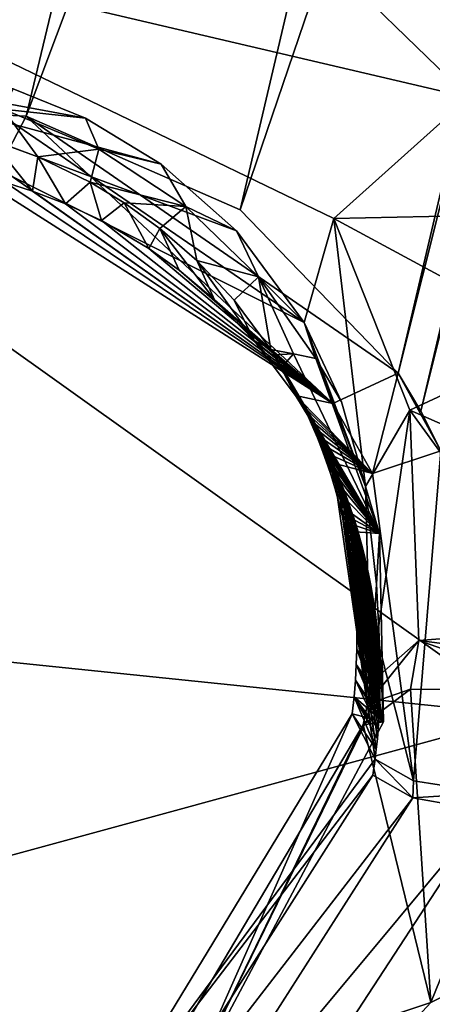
# Model space of a CAD drawing. Header units: millimetres. Extents: x -147 to 294, y -82 to 275.
# Tile 385 of 609: x 279.83 to 281.22, y 185.61 to 188.94. Entities that reach past the tile are written whole.
import ezdxf

# ---------------------------------------------------------------- set-up
doc = ezdxf.new("R2010")
doc.units = ezdxf.units.MM
doc.header["$LTSCALE"] = 67.506716
for name, color, linetype in [('1738', 7, 'CONTINUOUS'), ('1741', 7, 'CONTINUOUS'), ('1861', 7, 'CONTINUOUS'), ('1965', 7, 'CONTINUOUS'), ('1970', 7, 'CONTINUOUS'), ('1971', 7, 'CONTINUOUS'), ('1992', 7, 'CONTINUOUS'), ('2009', 7, 'CONTINUOUS'), ('2045', 7, 'CONTINUOUS'), ('2046', 7, 'CONTINUOUS'), ('2047', 7, 'CONTINUOUS'), ('2048', 7, 'CONTINUOUS'), ('2076', 7, 'CONTINUOUS'), ('2077', 7, 'CONTINUOUS'), ('2078', 7, 'CONTINUOUS'), ('2079', 7, 'CONTINUOUS'), ('2083', 7, 'CONTINUOUS'), ('2084', 7, 'CONTINUOUS'), ('2085', 7, 'CONTINUOUS'), ('2090', 7, 'CONTINUOUS'), ('2091', 7, 'CONTINUOUS'), ('2092', 7, 'CONTINUOUS'), ('2093', 7, 'CONTINUOUS'), ('2094', 7, 'CONTINUOUS'), ('2095', 7, 'CONTINUOUS'), ('2097', 7, 'CONTINUOUS'), ('754', 7, 'CONTINUOUS'), ('755', 7, 'CONTINUOUS'), ('871', 7, 'CONTINUOUS'), ('872', 7, 'CONTINUOUS')]:
    doc.layers.add(name, color=color, linetype=linetype)

msp = doc.modelspace()

# ---------------------------------------------------------------- linework, layer by layer
at = {"layer": '1738', "linetype": 'CONTINUOUS'}
for points in [[(280.8387, 180.4204, -39.0647), (283.1746, 186.3009, -37.9129), (284.0902, 187.8167, -37.649), (280.8387, 180.4204, -39.0647)], [(282.2002, 184.7813, -38.1715), (283.1746, 186.3009, -37.9129), (280.8387, 180.4204, -39.0647), (282.2002, 184.7813, -38.1715)]]:
    msp.add_3dface(points, dxfattribs=at)
at = {"layer": '1741', "linetype": 'CONTINUOUS'}
msp.add_3dface([(280.8387, 180.4204, -39.0647), (284.0902, 187.8167, -37.649), (281.7733, 180.0407, -38.2201), (280.8387, 180.4204, -39.0647)], dxfattribs=at)
at = {"layer": '1861', "linetype": 'CONTINUOUS'}
for points in [[(281.6504, 186.6757, -29.8166), (282.7421, 186.3702, -30.3058), (281.2195, 185.6157, -30.0157), (281.6504, 186.6757, -29.8166)], [(282.7421, 186.3702, -30.3058), (283.8356, 186.0601, -30.8039), (280.3823, 184.71, -30.0331), (282.7421, 186.3702, -30.3058)], [(281.2195, 185.6157, -30.0157), (282.7421, 186.3702, -30.3058), (280.3823, 184.71, -30.0331), (281.2195, 185.6157, -30.0157)], [(283.8356, 186.0601, -30.8039), (282.6353, 182.8384, -31.4773), (274.3502, 182.2736, -28.9295), (283.8356, 186.0601, -30.8039)], [(283.8356, 186.0601, -30.8039), (274.3502, 182.2736, -28.9295), (280.3823, 184.71, -30.0331), (283.8356, 186.0601, -30.8039)]]:
    msp.add_3dface(points, dxfattribs=at)
at = {"layer": '1965', "linetype": 'CONTINUOUS'}
msp.add_3dface([(280.3225, 184.5926, -27.4974), (284.0579, 178.0208, -31.1984), (281.4125, 186.2633, -27.3172), (280.3225, 184.5926, -27.4974)], dxfattribs=at)
at = {"layer": '1970', "linetype": 'CONTINUOUS'}
for points in [[(281.0234, 186.3854, -27.5434), (281.1591, 186.3084, -27.3372), (281.0311, 186.4393, -27.5282), (281.0234, 186.3854, -27.5434)], [(281.0311, 186.4393, -27.5282), (281.1591, 186.3084, -27.3372), (281.1607, 186.366, -27.3257), (281.0311, 186.4393, -27.5282)], [(281.1591, 186.3084, -27.3372), (281.4214, 186.3253, -27.3001), (281.1607, 186.366, -27.3257), (281.1591, 186.3084, -27.3372)], [(281.4125, 186.2633, -27.3172), (281.4214, 186.3253, -27.3001), (281.1591, 186.3084, -27.3372), (281.4125, 186.2633, -27.3172)]]:
    msp.add_3dface(points, dxfattribs=at)
at = {"layer": '1971', "linetype": 'CONTINUOUS'}
for points in [[(281.1591, 186.3084, -27.3372), (281.0234, 186.3854, -27.5434), (280.1113, 184.9514, -27.6931), (281.1591, 186.3084, -27.3372)], [(280.198, 184.8049, -27.4958), (281.1591, 186.3084, -27.3372), (280.1113, 184.9514, -27.6931), (280.198, 184.8049, -27.4958)], [(281.4125, 186.2633, -27.3172), (281.1591, 186.3084, -27.3372), (280.198, 184.8049, -27.4958), (281.4125, 186.2633, -27.3172)], [(280.3225, 184.5926, -27.4974), (281.4125, 186.2633, -27.3172), (280.198, 184.8049, -27.4958), (280.3225, 184.5926, -27.4974)]]:
    msp.add_3dface(points, dxfattribs=at)
at = {"layer": '1992', "linetype": 'CONTINUOUS'}
for points in [[(279.8019, 194.9684, -24.0904), (278.2618, 188.4177, -25.5572), (280.4104, 194.4699, -24.4446), (279.8019, 194.9684, -24.0904)], [(281.1861, 187.6182, -26.8043), (281.2535, 187.4837, -26.8703), (282.9762, 194.7838, -25.2517), (281.1861, 187.6182, -26.8043)], [(282.8495, 194.6869, -25.2349), (281.1861, 187.6182, -26.8043), (282.9762, 194.7838, -25.2517), (282.8495, 194.6869, -25.2349)], [(281.1091, 187.7468, -26.7369), (281.1861, 187.6182, -26.8043), (282.8495, 194.6869, -25.2349), (281.1091, 187.7468, -26.7369)], [(282.7173, 194.5984, -25.2138), (281.1091, 187.7468, -26.7369), (282.8495, 194.6869, -25.2349), (282.7173, 194.5984, -25.2138)], [(280.5741, 188.2998, -26.3775), (281.1091, 187.7468, -26.7369), (282.7173, 194.5984, -25.2138), (280.5741, 188.2998, -26.3775)], [(281.9808, 194.2864, -25.0448), (280.5741, 188.2998, -26.3775), (282.7173, 194.5984, -25.2138), (281.9808, 194.2864, -25.0448)], [(278.2618, 188.4177, -25.5572), (279.0494, 188.6577, -25.7457), (280.4104, 194.4699, -24.4446), (278.2618, 188.4177, -25.5572)], [(280.4104, 194.4699, -24.4446), (279.0494, 188.6577, -25.7457), (281.1936, 194.2335, -24.785), (280.4104, 194.4699, -24.4446)], [(279.8493, 188.6178, -26.0292), (280.5741, 188.2998, -26.3775), (281.9808, 194.2864, -25.0448), (279.8493, 188.6178, -26.0292)], [(281.1936, 194.2335, -24.785), (279.8493, 188.6178, -26.0292), (281.9808, 194.2864, -25.0448), (281.1936, 194.2335, -24.785)], [(279.0494, 188.6577, -25.7457), (279.8493, 188.6178, -26.0292), (281.1936, 194.2335, -24.785), (279.0494, 188.6577, -25.7457)]]:
    msp.add_3dface(points, dxfattribs=at)
at = {"layer": '2009', "linetype": 'CONTINUOUS'}
msp.add_3dface([(280.2804, 189.7158, -28.3709), (282.706, 194.6205, -27.7388), (281.3485, 188.6807, -29.0691), (280.2804, 189.7158, -28.3709)], dxfattribs=at)
at = {"layer": '2045', "linetype": 'CONTINUOUS'}
for points in [[(281.6857, 186.881, -29.7622), (281.6698, 186.778, -29.79), (281.1792, 186.8411, -29.365), (281.6857, 186.881, -29.7622)], [(281.0161, 186.6965, -28.758), (281.1792, 186.8411, -29.365), (281.005, 186.6263, -28.7786), (281.0161, 186.6965, -28.758)], [(281.005, 186.6263, -28.7786), (281.1792, 186.8411, -29.365), (281.1514, 186.6764, -29.4098), (281.005, 186.6263, -28.7786)], [(281.1792, 186.8411, -29.365), (281.6504, 186.6757, -29.8166), (281.1514, 186.6764, -29.4098), (281.1792, 186.8411, -29.365)], [(281.6698, 186.778, -29.79), (281.6504, 186.6757, -29.8166), (281.1792, 186.8411, -29.365), (281.6698, 186.778, -29.79)], [(280.9913, 186.5554, -28.7982), (281.005, 186.6263, -28.7786), (281.1514, 186.6764, -29.4098), (280.9913, 186.5554, -28.7982)]]:
    msp.add_3dface(points, dxfattribs=at)
at = {"layer": '2046', "linetype": 'CONTINUOUS'}
for points in [[(281.6563, 187.8575, -29.4384), (281.7119, 187.3741, -29.6124), (281.149, 187.6213, -29.0942), (281.6563, 187.8575, -29.4384)], [(281.149, 187.6213, -29.0942), (281.0161, 186.6965, -28.758), (280.9989, 187.3633, -28.5089), (281.149, 187.6213, -29.0942)], [(281.1792, 186.8411, -29.365), (281.0161, 186.6965, -28.758), (281.149, 187.6213, -29.0942), (281.1792, 186.8411, -29.365)], [(281.7119, 187.3741, -29.6124), (281.6857, 186.881, -29.7622), (281.149, 187.6213, -29.0942), (281.7119, 187.3741, -29.6124)], [(281.6857, 186.881, -29.7622), (281.1792, 186.8411, -29.365), (281.149, 187.6213, -29.0942), (281.6857, 186.881, -29.7622)], [(280.9989, 187.3633, -28.5089), (281.0161, 186.6965, -28.758), (281.0356, 187.0327, -28.6449), (280.9989, 187.3633, -28.5089)]]:
    msp.add_3dface(points, dxfattribs=at)
at = {"layer": '2047', "linetype": 'CONTINUOUS'}
for points in [[(281.3485, 188.6807, -29.0691), (281.5345, 188.2839, -29.2601), (280.8915, 188.2708, -28.783), (281.3485, 188.6807, -29.0691)], [(280.8915, 188.2708, -28.783), (280.9989, 187.3633, -28.5089), (280.7906, 187.9184, -28.2134), (280.8915, 188.2708, -28.783)], [(281.5345, 188.2839, -29.2601), (281.6563, 187.8575, -29.4384), (280.8915, 188.2708, -28.783), (281.5345, 188.2839, -29.2601)], [(281.6563, 187.8575, -29.4384), (281.149, 187.6213, -29.0942), (280.8915, 188.2708, -28.783), (281.6563, 187.8575, -29.4384)], [(281.149, 187.6213, -29.0942), (280.9989, 187.3633, -28.5089), (280.8915, 188.2708, -28.783), (281.149, 187.6213, -29.0942)], [(280.7906, 187.9184, -28.2134), (280.9989, 187.3633, -28.5089), (280.9172, 187.6502, -28.3682), (280.7906, 187.9184, -28.2134)]]:
    msp.add_3dface(points, dxfattribs=at)
at = {"layer": '2048', "linetype": 'CONTINUOUS'}
for points in [[(280.2804, 189.7158, -28.3709), (281.3485, 188.6807, -29.0691), (278.8146, 189.2747, -27.6694), (280.2804, 189.7158, -28.3709)], [(281.3485, 188.6807, -29.0691), (280.8915, 188.2708, -28.783), (278.8146, 189.2747, -27.6694), (281.3485, 188.6807, -29.0691)], [(280.8915, 188.2708, -28.783), (280.7906, 187.9184, -28.2134), (278.8146, 189.2747, -27.6694), (280.8915, 188.2708, -28.783)], [(278.8146, 189.2747, -27.6694), (280.7906, 187.9184, -28.2134), (279.0268, 188.8002, -27.0875), (278.8146, 189.2747, -27.6694)], [(279.0268, 188.8002, -27.0875), (280.7906, 187.9184, -28.2134), (280.5615, 188.229, -27.9959), (279.0268, 188.8002, -27.0875)], [(279.8061, 188.7102, -27.4758), (279.0268, 188.8002, -27.0875), (280.0502, 188.6104, -27.6234), (279.8061, 188.7102, -27.4758)], [(280.0502, 188.6104, -27.6234), (279.0268, 188.8002, -27.0875), (280.3073, 188.4546, -27.7975), (280.0502, 188.6104, -27.6234)], [(280.3073, 188.4546, -27.7975), (279.0268, 188.8002, -27.0875), (280.5615, 188.229, -27.9959), (280.3073, 188.4546, -27.7975)]]:
    msp.add_3dface(points, dxfattribs=at)
at = {"layer": '2076', "linetype": 'CONTINUOUS'}
for points in [[(281.2195, 185.6157, -30.0157), (280.9913, 186.5554, -28.7982), (281.1514, 186.6764, -29.4098), (281.2195, 185.6157, -30.0157)], [(281.6504, 186.6757, -29.8166), (281.2195, 185.6157, -30.0157), (281.1514, 186.6764, -29.4098), (281.6504, 186.6757, -29.8166)], [(280.9913, 186.5554, -28.7982), (281.2195, 185.6157, -30.0157), (280.2409, 185.2908, -28.9293), (280.9913, 186.5554, -28.7982)], [(281.2195, 185.6157, -30.0157), (280.3823, 184.71, -30.0331), (280.2409, 185.2908, -28.9293), (281.2195, 185.6157, -30.0157)]]:
    msp.add_3dface(points, dxfattribs=at)
at = {"layer": '2077', "linetype": 'CONTINUOUS'}
for points in [[(281.0161, 186.6965, -28.758), (281.005, 186.6263, -28.7786), (281.0596, 186.5666, -28.2033), (281.0161, 186.6965, -28.758)], [(281.005, 186.6263, -28.7786), (280.9913, 186.5554, -28.7982), (281.0596, 186.5666, -28.2033), (281.005, 186.6263, -28.7786)], [(280.9913, 186.5554, -28.7982), (280.2409, 185.2908, -28.9293), (280.3492, 185.2317, -28.3998), (280.9913, 186.5554, -28.7982)], [(281.0596, 186.5666, -28.2033), (280.9913, 186.5554, -28.7982), (280.3492, 185.2317, -28.3998), (281.0596, 186.5666, -28.2033)]]:
    msp.add_3dface(points, dxfattribs=at)
at = {"layer": '2078', "linetype": 'CONTINUOUS'}
for points in [[(280.7906, 187.9184, -28.2134), (280.9172, 187.6502, -28.3682), (280.8303, 187.7966, -27.729), (280.7906, 187.9184, -28.2134)], [(280.9172, 187.6502, -28.3682), (280.9989, 187.3633, -28.5089), (280.8303, 187.7966, -27.729), (280.9172, 187.6502, -28.3682)], [(280.8303, 187.7966, -27.729), (280.9989, 187.3633, -28.5089), (281.0465, 187.2037, -27.9931), (280.8303, 187.7966, -27.729)], [(280.9989, 187.3633, -28.5089), (281.0356, 187.0327, -28.6449), (281.0465, 187.2037, -27.9931), (280.9989, 187.3633, -28.5089)], [(281.0356, 187.0327, -28.6449), (281.0596, 186.5666, -28.2033), (281.0465, 187.2037, -27.9931), (281.0356, 187.0327, -28.6449)], [(281.0356, 187.0327, -28.6449), (281.0161, 186.6965, -28.758), (281.0596, 186.5666, -28.2033), (281.0356, 187.0327, -28.6449)]]:
    msp.add_3dface(points, dxfattribs=at)
at = {"layer": '2079', "linetype": 'CONTINUOUS'}
for points in [[(279.8061, 188.7102, -27.4758), (280.0502, 188.6104, -27.6234), (279.7721, 188.6412, -27.0976), (279.8061, 188.7102, -27.4758)], [(279.7721, 188.6412, -27.0976), (280.0502, 188.6104, -27.6234), (280.0956, 188.5057, -27.2512), (279.7721, 188.6412, -27.0976)], [(280.0502, 188.6104, -27.6234), (280.3073, 188.4546, -27.7975), (280.0956, 188.5057, -27.2512), (280.0502, 188.6104, -27.6234)], [(280.0956, 188.5057, -27.2512), (280.3073, 188.4546, -27.7975), (280.39, 188.3111, -27.4139), (280.0956, 188.5057, -27.2512)], [(280.3073, 188.4546, -27.7975), (280.5615, 188.229, -27.9959), (280.39, 188.3111, -27.4139), (280.3073, 188.4546, -27.7975)], [(280.39, 188.3111, -27.4139), (280.5615, 188.229, -27.9959), (280.6366, 188.0733, -27.5743), (280.39, 188.3111, -27.4139)], [(280.5615, 188.229, -27.9959), (280.7906, 187.9184, -28.2134), (280.6366, 188.0733, -27.5743), (280.5615, 188.229, -27.9959)], [(280.7906, 187.9184, -28.2134), (280.8303, 187.7966, -27.729), (280.6366, 188.0733, -27.5743), (280.7906, 187.9184, -28.2134)]]:
    msp.add_3dface(points, dxfattribs=at)
at = {"layer": '2083', "linetype": 'CONTINUOUS'}
for points in [[(280.9536, 186.5929, -28.1579), (280.3492, 185.2317, -28.3998), (280.0674, 185.1346, -28.3362), (280.9536, 186.5929, -28.1579)], [(281.007, 186.5798, -28.1807), (280.3492, 185.2317, -28.3998), (280.9536, 186.5929, -28.1579), (281.007, 186.5798, -28.1807)], [(281.0596, 186.5666, -28.2033), (280.3492, 185.2317, -28.3998), (281.007, 186.5798, -28.1807), (281.0596, 186.5666, -28.2033)]]:
    msp.add_3dface(points, dxfattribs=at)
at = {"layer": '2084', "linetype": 'CONTINUOUS'}
for points in [[(280.6783, 187.8275, -27.6664), (280.7549, 187.8119, -27.698), (280.69, 187.8095, -27.6762), (280.6783, 187.8275, -27.6664)], [(280.69, 187.8095, -27.6762), (280.7549, 187.8119, -27.698), (280.7159, 187.7676, -27.6985), (280.69, 187.8095, -27.6762)], [(280.7549, 187.8119, -27.698), (281.0465, 187.2037, -27.9931), (280.7159, 187.7676, -27.6985), (280.7549, 187.8119, -27.698)], [(280.8303, 187.7966, -27.729), (281.0465, 187.2037, -27.9931), (280.7549, 187.8119, -27.698), (280.8303, 187.7966, -27.729)], [(280.7159, 187.7676, -27.6985), (281.0465, 187.2037, -27.9931), (280.7456, 187.7161, -27.7251), (280.7159, 187.7676, -27.6985)], [(280.7456, 187.7161, -27.7251), (281.0465, 187.2037, -27.9931), (280.7619, 187.686, -27.7403), (280.7456, 187.7161, -27.7251)], [(280.7619, 187.686, -27.7403), (281.0465, 187.2037, -27.9931), (280.7791, 187.6526, -27.7568), (280.7619, 187.686, -27.7403)], [(280.7791, 187.6526, -27.7568), (281.0465, 187.2037, -27.9931), (280.7972, 187.6154, -27.775), (280.7791, 187.6526, -27.7568)], [(280.7972, 187.6154, -27.775), (281.0465, 187.2037, -27.9931), (280.8162, 187.5739, -27.7948), (280.7972, 187.6154, -27.775)], [(280.8162, 187.5739, -27.7948), (281.0465, 187.2037, -27.9931), (280.8359, 187.5275, -27.8164), (280.8162, 187.5739, -27.7948)], [(280.8359, 187.5275, -27.8164), (281.0465, 187.2037, -27.9931), (280.8508, 187.4896, -27.8336), (280.8359, 187.5275, -27.8164)], [(280.8508, 187.4896, -27.8336), (281.0465, 187.2037, -27.9931), (280.8659, 187.4484, -27.852), (280.8508, 187.4896, -27.8336)], [(280.8659, 187.4484, -27.852), (281.0465, 187.2037, -27.9931), (280.8811, 187.4036, -27.8716), (280.8659, 187.4484, -27.852)], [(280.8811, 187.4036, -27.8716), (281.0465, 187.2037, -27.9931), (280.8961, 187.3547, -27.8924), (280.8811, 187.4036, -27.8716)], [(280.8961, 187.3547, -27.8924), (281.0465, 187.2037, -27.9931), (280.9107, 187.3014, -27.9146), (280.8961, 187.3547, -27.8924)], [(280.9107, 187.3014, -27.9146), (281.0465, 187.2037, -27.9931), (280.9179, 187.2729, -27.9261), (280.9107, 187.3014, -27.9146)], [(280.9179, 187.2729, -27.9261), (281.0465, 187.2037, -27.9931), (280.9248, 187.2432, -27.9381), (280.9179, 187.2729, -27.9261)], [(280.9248, 187.2432, -27.9381), (281.0465, 187.2037, -27.9931), (280.9315, 187.2121, -27.9504), (280.9248, 187.2432, -27.9381)], [(281.0465, 187.2037, -27.9931), (281.0596, 186.5666, -28.2033), (280.9315, 187.2121, -27.9504), (281.0465, 187.2037, -27.9931)], [(280.9315, 187.2121, -27.9504), (281.0596, 186.5666, -28.2033), (280.9378, 187.1796, -27.963), (280.9315, 187.2121, -27.9504)], [(280.9378, 187.1796, -27.963), (281.0596, 186.5666, -28.2033), (280.9438, 187.1456, -27.976), (280.9378, 187.1796, -27.963)], [(280.9438, 187.1456, -27.976), (281.0596, 186.5666, -28.2033), (280.9494, 187.11, -27.9893), (280.9438, 187.1456, -27.976)], [(280.9494, 187.11, -27.9893), (281.0596, 186.5666, -28.2033), (280.9545, 187.0729, -28.0031), (280.9494, 187.11, -27.9893)], [(280.9545, 187.0729, -28.0031), (281.0596, 186.5666, -28.2033), (280.959, 187.034, -28.0171), (280.9545, 187.0729, -28.0031)], [(280.959, 187.034, -28.0171), (281.0596, 186.5666, -28.2033), (280.9628, 186.9933, -28.0315), (280.959, 187.034, -28.0171)], [(280.9628, 186.9933, -28.0315), (281.0596, 186.5666, -28.2033), (280.9658, 186.9507, -28.0463), (280.9628, 186.9933, -28.0315)], [(280.9658, 186.9507, -28.0463), (281.0596, 186.5666, -28.2033), (280.968, 186.9062, -28.0614), (280.9658, 186.9507, -28.0463)], [(280.968, 186.9062, -28.0614), (281.0596, 186.5666, -28.2033), (280.9691, 186.8597, -28.0768), (280.968, 186.9062, -28.0614)], [(280.9691, 186.8597, -28.0768), (281.0596, 186.5666, -28.2033), (280.969, 186.8109, -28.0925), (280.9691, 186.8597, -28.0768)], [(280.969, 186.8109, -28.0925), (281.0596, 186.5666, -28.2033), (280.9676, 186.76, -28.1085), (280.969, 186.8109, -28.0925)], [(280.9676, 186.76, -28.1085), (281.0596, 186.5666, -28.2033), (280.9648, 186.7067, -28.1248), (280.9676, 186.76, -28.1085)], [(280.9648, 186.7067, -28.1248), (281.0596, 186.5666, -28.2033), (280.9602, 186.651, -28.1413), (280.9648, 186.7067, -28.1248)], [(281.007, 186.5798, -28.1807), (280.9536, 186.5929, -28.1579), (280.9602, 186.651, -28.1413), (281.007, 186.5798, -28.1807)], [(281.0596, 186.5666, -28.2033), (281.007, 186.5798, -28.1807), (280.9602, 186.651, -28.1413), (281.0596, 186.5666, -28.2033)]]:
    msp.add_3dface(points, dxfattribs=at)
at = {"layer": '2085', "linetype": 'CONTINUOUS'}
for points in [[(279.7308, 188.5373, -27.1162), (279.7721, 188.6412, -27.0976), (279.8894, 188.4797, -27.1885), (279.7308, 188.5373, -27.1162)], [(279.7721, 188.6412, -27.0976), (280.0956, 188.5057, -27.2512), (279.8894, 188.4797, -27.1885), (279.7721, 188.6412, -27.0976)], [(279.8894, 188.4797, -27.1885), (280.0956, 188.5057, -27.2512), (280.0662, 188.3938, -27.2763), (279.8894, 188.4797, -27.1885)], [(280.0956, 188.5057, -27.2512), (280.39, 188.3111, -27.4139), (280.0662, 188.3938, -27.2763), (280.0956, 188.5057, -27.2512)], [(280.0662, 188.3938, -27.2763), (280.39, 188.3111, -27.4139), (280.1812, 188.3242, -27.3377), (280.0662, 188.3938, -27.2763)], [(280.1812, 188.3242, -27.3377), (280.39, 188.3111, -27.4139), (280.302, 188.2373, -27.4068), (280.1812, 188.3242, -27.3377)], [(280.302, 188.2373, -27.4068), (280.39, 188.3111, -27.4139), (280.427, 188.129, -27.4841), (280.302, 188.2373, -27.4068)], [(280.39, 188.3111, -27.4139), (280.6366, 188.0733, -27.5743), (280.427, 188.129, -27.4841), (280.39, 188.3111, -27.4139)], [(280.427, 188.129, -27.4841), (280.6366, 188.0733, -27.5743), (280.5538, 187.9943, -27.5705), (280.427, 188.129, -27.4841)], [(280.6366, 188.0733, -27.5743), (280.6783, 187.8275, -27.6664), (280.5538, 187.9943, -27.5705), (280.6366, 188.0733, -27.5743)], [(280.6366, 188.0733, -27.5743), (280.8303, 187.7966, -27.729), (280.7549, 187.8119, -27.698), (280.6366, 188.0733, -27.5743)], [(280.6366, 188.0733, -27.5743), (280.7549, 187.8119, -27.698), (280.6783, 187.8275, -27.6664), (280.6366, 188.0733, -27.5743)]]:
    msp.add_3dface(points, dxfattribs=at)
at = {"layer": '2090', "linetype": 'CONTINUOUS'}
msp.add_3dface([(279.8493, 188.6178, -26.0292), (279.0494, 188.6577, -25.7457), (279.7585, 188.4433, -26.1512), (279.8493, 188.6178, -26.0292)], dxfattribs=at)
at = {"layer": '2091', "linetype": 'CONTINUOUS'}
for points in [[(279.8493, 188.6178, -26.0292), (279.7585, 188.4433, -26.1512), (280.8886, 187.6441, -26.8119), (279.8493, 188.6178, -26.0292)], [(281.1091, 187.7468, -26.7369), (280.5741, 188.2998, -26.3775), (279.8493, 188.6178, -26.0292), (281.1091, 187.7468, -26.7369)], [(281.1091, 187.7468, -26.7369), (279.8493, 188.6178, -26.0292), (280.8886, 187.6441, -26.8119), (281.1091, 187.7468, -26.7369)], [(279.7585, 188.4433, -26.1512), (279.6694, 188.4207, -26.354), (280.8886, 187.6441, -26.8119), (279.7585, 188.4433, -26.1512)], [(280.8886, 187.6441, -26.8119), (279.6694, 188.4207, -26.354), (279.7798, 188.3923, -26.405), (280.8886, 187.6441, -26.8119)], [(279.8709, 188.3632, -26.4488), (280.8886, 187.6441, -26.8119), (279.7798, 188.3923, -26.405), (279.8709, 188.3632, -26.4488)], [(279.9826, 188.3205, -26.505), (280.8886, 187.6441, -26.8119), (279.8709, 188.3632, -26.4488), (279.9826, 188.3205, -26.505)], [(280.1042, 188.2634, -26.5698), (280.8886, 187.6441, -26.8119), (279.9826, 188.3205, -26.505), (280.1042, 188.2634, -26.5698)], [(280.2647, 188.1696, -26.6614), (280.8886, 187.6441, -26.8119), (280.1042, 188.2634, -26.5698), (280.2647, 188.1696, -26.6614)], [(280.3679, 188.0963, -26.7247), (280.8886, 187.6441, -26.8119), (280.2647, 188.1696, -26.6614), (280.3679, 188.0963, -26.7247)], [(280.4877, 187.9957, -26.8033), (280.8886, 187.6441, -26.8119), (280.3679, 188.0963, -26.7247), (280.4877, 187.9957, -26.8033)], [(280.6213, 187.8579, -26.8996), (280.8886, 187.6441, -26.8119), (280.4877, 187.9957, -26.8033), (280.6213, 187.8579, -26.8996)], [(280.7617, 187.6714, -27.0147), (280.8886, 187.6441, -26.8119), (280.6213, 187.8579, -26.8996), (280.7617, 187.6714, -27.0147)]]:
    msp.add_3dface(points, dxfattribs=at)
at = {"layer": '2092', "linetype": 'CONTINUOUS'}
for points in [[(281.1091, 187.7468, -26.7369), (280.8886, 187.6441, -26.8119), (281.0223, 187.4068, -26.9299), (281.1091, 187.7468, -26.7369)], [(281.2535, 187.4837, -26.8703), (281.1091, 187.7468, -26.7369), (281.0223, 187.4068, -26.9299), (281.2535, 187.4837, -26.8703)], [(281.2535, 187.4837, -26.8703), (281.1861, 187.6182, -26.8043), (281.1091, 187.7468, -26.7369), (281.2535, 187.4837, -26.8703)], [(280.8886, 187.6441, -26.8119), (280.7617, 187.6714, -27.0147), (281.0223, 187.4068, -26.9299), (280.8886, 187.6441, -26.8119)], [(281.0223, 187.4068, -26.9299), (280.7617, 187.6714, -27.0147), (280.7791, 187.6441, -27.0303), (281.0223, 187.4068, -26.9299)], [(280.796, 187.6164, -27.0459), (281.0223, 187.4068, -26.9299), (280.7791, 187.6441, -27.0303), (280.796, 187.6164, -27.0459)], [(280.8124, 187.5884, -27.0614), (281.0223, 187.4068, -26.9299), (280.796, 187.6164, -27.0459), (280.8124, 187.5884, -27.0614)], [(280.8283, 187.5601, -27.0769), (281.0223, 187.4068, -26.9299), (280.8124, 187.5884, -27.0614), (280.8283, 187.5601, -27.0769)], [(280.8436, 187.5314, -27.0922), (281.0223, 187.4068, -26.9299), (280.8283, 187.5601, -27.0769), (280.8436, 187.5314, -27.0922)], [(280.8585, 187.5024, -27.1074), (281.0223, 187.4068, -26.9299), (280.8436, 187.5314, -27.0922), (280.8585, 187.5024, -27.1074)], [(280.8728, 187.4732, -27.1226), (281.0223, 187.4068, -26.9299), (280.8585, 187.5024, -27.1074), (280.8728, 187.4732, -27.1226)], [(280.8866, 187.4436, -27.1376), (281.0223, 187.4068, -26.9299), (280.8728, 187.4732, -27.1226), (280.8866, 187.4436, -27.1376)]]:
    msp.add_3dface(points, dxfattribs=at)
at = {"layer": '2093', "linetype": 'CONTINUOUS'}
for points in [[(281.1607, 186.366, -27.3257), (281.2535, 187.4837, -26.8703), (281.0223, 187.4068, -26.9299), (281.1607, 186.366, -27.3257)], [(281.4214, 186.3253, -27.3001), (281.2535, 187.4837, -26.8703), (281.1607, 186.366, -27.3257), (281.4214, 186.3253, -27.3001)], [(281.0311, 186.4393, -27.5282), (281.1607, 186.366, -27.3257), (280.8866, 187.4436, -27.1376), (281.0311, 186.4393, -27.5282)], [(281.0311, 186.4393, -27.5282), (280.8866, 187.4436, -27.1376), (280.9003, 187.4126, -27.1531), (281.0311, 186.4393, -27.5282)], [(281.1607, 186.366, -27.3257), (281.0223, 187.4068, -26.9299), (280.8866, 187.4436, -27.1376), (281.1607, 186.366, -27.3257)], [(281.0353, 186.4737, -27.5182), (281.0311, 186.4393, -27.5282), (280.9003, 187.4126, -27.1531), (281.0353, 186.4737, -27.5182)], [(280.9135, 187.3812, -27.1685), (281.0353, 186.4737, -27.5182), (280.9003, 187.4126, -27.1531), (280.9135, 187.3812, -27.1685)], [(281.0388, 186.5081, -27.5079), (281.0353, 186.4737, -27.5182), (280.9135, 187.3812, -27.1685), (281.0388, 186.5081, -27.5079)], [(280.9261, 187.3496, -27.1838), (281.0388, 186.5081, -27.5079), (280.9135, 187.3812, -27.1685), (280.9261, 187.3496, -27.1838)], [(281.0417, 186.5426, -27.4974), (281.0388, 186.5081, -27.5079), (280.9261, 187.3496, -27.1838), (281.0417, 186.5426, -27.4974)], [(280.938, 187.3178, -27.1989), (281.0417, 186.5426, -27.4974), (280.9261, 187.3496, -27.1838), (280.938, 187.3178, -27.1989)], [(281.0441, 186.5771, -27.4867), (281.0417, 186.5426, -27.4974), (280.938, 187.3178, -27.1989), (281.0441, 186.5771, -27.4867)], [(280.9494, 187.2857, -27.2139), (281.0441, 186.5771, -27.4867), (280.938, 187.3178, -27.1989), (280.9494, 187.2857, -27.2139)], [(281.0458, 186.6116, -27.4757), (281.0441, 186.5771, -27.4867), (280.9494, 187.2857, -27.2139), (281.0458, 186.6116, -27.4757)], [(280.9601, 187.2534, -27.2287), (281.0458, 186.6116, -27.4757), (280.9494, 187.2857, -27.2139), (280.9601, 187.2534, -27.2287)], [(281.0469, 186.6461, -27.4646), (281.0458, 186.6116, -27.4757), (280.9601, 187.2534, -27.2287), (281.0469, 186.6461, -27.4646)], [(280.9702, 187.221, -27.2433), (281.0469, 186.6461, -27.4646), (280.9601, 187.2534, -27.2287), (280.9702, 187.221, -27.2433)], [(281.0473, 186.6806, -27.4532), (281.0469, 186.6461, -27.4646), (280.9702, 187.221, -27.2433), (281.0473, 186.6806, -27.4532)], [(280.9797, 187.1883, -27.2578), (281.0473, 186.6806, -27.4532), (280.9702, 187.221, -27.2433), (280.9797, 187.1883, -27.2578)], [(281.0472, 186.715, -27.4416), (281.0473, 186.6806, -27.4532), (280.9797, 187.1883, -27.2578), (281.0472, 186.715, -27.4416)], [(280.9886, 187.1554, -27.2721), (281.0472, 186.715, -27.4416), (280.9797, 187.1883, -27.2578), (280.9886, 187.1554, -27.2721)], [(281.0464, 186.7495, -27.4297), (281.0472, 186.715, -27.4416), (280.9886, 187.1554, -27.2721), (281.0464, 186.7495, -27.4297)], [(280.9968, 187.1224, -27.2863), (281.0464, 186.7495, -27.4297), (280.9886, 187.1554, -27.2721), (280.9968, 187.1224, -27.2863)], [(281.045, 186.7838, -27.4177), (281.0464, 186.7495, -27.4297), (280.9968, 187.1224, -27.2863), (281.045, 186.7838, -27.4177)], [(281.0044, 187.0891, -27.3003), (281.045, 186.7838, -27.4177), (280.9968, 187.1224, -27.2863), (281.0044, 187.0891, -27.3003)], [(281.043, 186.8181, -27.4054), (281.045, 186.7838, -27.4177), (281.0044, 187.0891, -27.3003), (281.043, 186.8181, -27.4054)], [(281.0114, 187.0557, -27.3141), (281.043, 186.8181, -27.4054), (281.0044, 187.0891, -27.3003), (281.0114, 187.0557, -27.3141)], [(281.0178, 187.0222, -27.3277), (281.043, 186.8181, -27.4054), (281.0114, 187.0557, -27.3141), (281.0178, 187.0222, -27.3277)], [(281.0236, 186.9884, -27.3411), (281.043, 186.8181, -27.4054), (281.0178, 187.0222, -27.3277), (281.0236, 186.9884, -27.3411)], [(281.0287, 186.9546, -27.3544), (281.043, 186.8181, -27.4054), (281.0236, 186.9884, -27.3411), (281.0287, 186.9546, -27.3544)], [(281.0332, 186.9206, -27.3674), (281.043, 186.8181, -27.4054), (281.0287, 186.9546, -27.3544), (281.0332, 186.9206, -27.3674)], [(281.0371, 186.8866, -27.3803), (281.043, 186.8181, -27.4054), (281.0332, 186.9206, -27.3674), (281.0371, 186.8866, -27.3803)], [(281.0404, 186.8524, -27.393), (281.043, 186.8181, -27.4054), (281.0371, 186.8866, -27.3803), (281.0404, 186.8524, -27.393)]]:
    msp.add_3dface(points, dxfattribs=at)
at = {"layer": '2094', "linetype": 'CONTINUOUS'}
for points in [[(280.6783, 187.8275, -27.6664), (280.69, 187.8095, -27.6762), (280.7227, 187.7451, -27.3369), (280.6783, 187.8275, -27.6664)], [(280.7617, 187.6714, -27.0147), (280.69, 187.8095, -27.6762), (280.7791, 187.6441, -27.0303), (280.7617, 187.6714, -27.0147)], [(280.69, 187.8095, -27.6762), (280.7617, 187.6714, -27.0147), (280.7227, 187.7451, -27.3369), (280.69, 187.8095, -27.6762)], [(280.69, 187.8095, -27.6762), (280.7159, 187.7676, -27.6985), (280.7791, 187.6441, -27.0303), (280.69, 187.8095, -27.6762)], [(280.7159, 187.7676, -27.6985), (280.796, 187.6164, -27.0459), (280.7791, 187.6441, -27.0303), (280.7159, 187.7676, -27.6985)], [(280.7159, 187.7676, -27.6985), (280.7456, 187.7161, -27.7251), (280.8124, 187.5884, -27.0614), (280.7159, 187.7676, -27.6985)], [(280.7159, 187.7676, -27.6985), (280.8124, 187.5884, -27.0614), (280.796, 187.6164, -27.0459), (280.7159, 187.7676, -27.6985)], [(280.7456, 187.7161, -27.7251), (280.7619, 187.686, -27.7403), (280.8283, 187.5601, -27.0769), (280.7456, 187.7161, -27.7251)], [(280.7456, 187.7161, -27.7251), (280.8283, 187.5601, -27.0769), (280.8124, 187.5884, -27.0614), (280.7456, 187.7161, -27.7251)], [(280.7619, 187.686, -27.7403), (280.7791, 187.6526, -27.7568), (280.8436, 187.5314, -27.0922), (280.7619, 187.686, -27.7403)], [(280.7619, 187.686, -27.7403), (280.8436, 187.5314, -27.0922), (280.8283, 187.5601, -27.0769), (280.7619, 187.686, -27.7403)], [(280.7791, 187.6526, -27.7568), (280.7972, 187.6154, -27.775), (280.8585, 187.5024, -27.1074), (280.7791, 187.6526, -27.7568)], [(280.7791, 187.6526, -27.7568), (280.8585, 187.5024, -27.1074), (280.8436, 187.5314, -27.0922), (280.7791, 187.6526, -27.7568)], [(280.7972, 187.6154, -27.775), (280.8162, 187.5739, -27.7948), (280.8866, 187.4436, -27.1376), (280.7972, 187.6154, -27.775)], [(280.7972, 187.6154, -27.775), (280.8866, 187.4436, -27.1376), (280.8728, 187.4732, -27.1226), (280.7972, 187.6154, -27.775)], [(280.7972, 187.6154, -27.775), (280.8728, 187.4732, -27.1226), (280.8585, 187.5024, -27.1074), (280.7972, 187.6154, -27.775)], [(280.8162, 187.5739, -27.7948), (280.8359, 187.5275, -27.8164), (280.9003, 187.4126, -27.1531), (280.8162, 187.5739, -27.7948)], [(280.8866, 187.4436, -27.1376), (280.8162, 187.5739, -27.7948), (280.9003, 187.4126, -27.1531), (280.8866, 187.4436, -27.1376)], [(280.8359, 187.5275, -27.8164), (280.9135, 187.3812, -27.1685), (280.9003, 187.4126, -27.1531), (280.8359, 187.5275, -27.8164)], [(280.8359, 187.5275, -27.8164), (280.8508, 187.4896, -27.8336), (280.9261, 187.3496, -27.1838), (280.8359, 187.5275, -27.8164)], [(280.8359, 187.5275, -27.8164), (280.9261, 187.3496, -27.1838), (280.9135, 187.3812, -27.1685), (280.8359, 187.5275, -27.8164)], [(280.8508, 187.4896, -27.8336), (280.8659, 187.4484, -27.852), (280.938, 187.3178, -27.1989), (280.8508, 187.4896, -27.8336)], [(280.8508, 187.4896, -27.8336), (280.938, 187.3178, -27.1989), (280.9261, 187.3496, -27.1838), (280.8508, 187.4896, -27.8336)], [(280.8659, 187.4484, -27.852), (280.9494, 187.2857, -27.2139), (280.938, 187.3178, -27.1989), (280.8659, 187.4484, -27.852)], [(280.8659, 187.4484, -27.852), (280.8811, 187.4036, -27.8716), (280.9494, 187.2857, -27.2139), (280.8659, 187.4484, -27.852)], [(280.8811, 187.4036, -27.8716), (280.9601, 187.2534, -27.2287), (280.9494, 187.2857, -27.2139), (280.8811, 187.4036, -27.8716)], [(280.8811, 187.4036, -27.8716), (280.8961, 187.3547, -27.8924), (280.9702, 187.221, -27.2433), (280.8811, 187.4036, -27.8716)], [(280.8811, 187.4036, -27.8716), (280.9702, 187.221, -27.2433), (280.9601, 187.2534, -27.2287), (280.8811, 187.4036, -27.8716)], [(280.8961, 187.3547, -27.8924), (280.9797, 187.1883, -27.2578), (280.9702, 187.221, -27.2433), (280.8961, 187.3547, -27.8924)], [(280.8961, 187.3547, -27.8924), (280.9107, 187.3014, -27.9146), (280.9886, 187.1554, -27.2721), (280.8961, 187.3547, -27.8924)], [(280.8961, 187.3547, -27.8924), (280.9886, 187.1554, -27.2721), (280.9797, 187.1883, -27.2578), (280.8961, 187.3547, -27.8924)], [(280.9107, 187.3014, -27.9146), (280.9179, 187.2729, -27.9261), (280.9886, 187.1554, -27.2721), (280.9107, 187.3014, -27.9146)], [(280.9179, 187.2729, -27.9261), (280.9248, 187.2432, -27.9381), (280.9968, 187.1224, -27.2863), (280.9179, 187.2729, -27.9261)], [(280.9179, 187.2729, -27.9261), (280.9968, 187.1224, -27.2863), (280.9886, 187.1554, -27.2721), (280.9179, 187.2729, -27.9261)], [(280.9248, 187.2432, -27.9381), (280.9315, 187.2121, -27.9504), (281.0044, 187.0891, -27.3003), (280.9248, 187.2432, -27.9381)], [(280.9248, 187.2432, -27.9381), (281.0044, 187.0891, -27.3003), (280.9968, 187.1224, -27.2863), (280.9248, 187.2432, -27.9381)], [(280.9315, 187.2121, -27.9504), (280.9378, 187.1796, -27.963), (281.0114, 187.0557, -27.3141), (280.9315, 187.2121, -27.9504)], [(280.9315, 187.2121, -27.9504), (281.0114, 187.0557, -27.3141), (281.0044, 187.0891, -27.3003), (280.9315, 187.2121, -27.9504)], [(280.9378, 187.1796, -27.963), (280.9438, 187.1456, -27.976), (281.0178, 187.0222, -27.3277), (280.9378, 187.1796, -27.963)], [(280.9378, 187.1796, -27.963), (281.0178, 187.0222, -27.3277), (281.0114, 187.0557, -27.3141), (280.9378, 187.1796, -27.963)], [(280.9438, 187.1456, -27.976), (280.9494, 187.11, -27.9893), (281.0236, 186.9884, -27.3411), (280.9438, 187.1456, -27.976)], [(280.9438, 187.1456, -27.976), (281.0236, 186.9884, -27.3411), (281.0178, 187.0222, -27.3277), (280.9438, 187.1456, -27.976)], [(280.9494, 187.11, -27.9893), (280.9545, 187.0729, -28.0031), (281.0287, 186.9546, -27.3544), (280.9494, 187.11, -27.9893)], [(280.9494, 187.11, -27.9893), (281.0287, 186.9546, -27.3544), (281.0236, 186.9884, -27.3411), (280.9494, 187.11, -27.9893)], [(280.9545, 187.0729, -28.0031), (280.959, 187.034, -28.0171), (281.0332, 186.9206, -27.3674), (280.9545, 187.0729, -28.0031)], [(280.9545, 187.0729, -28.0031), (281.0332, 186.9206, -27.3674), (281.0287, 186.9546, -27.3544), (280.9545, 187.0729, -28.0031)], [(280.959, 187.034, -28.0171), (280.9628, 186.9933, -28.0315), (281.0404, 186.8524, -27.393), (280.959, 187.034, -28.0171)], [(280.959, 187.034, -28.0171), (281.0404, 186.8524, -27.393), (281.0371, 186.8866, -27.3803), (280.959, 187.034, -28.0171)], [(280.959, 187.034, -28.0171), (281.0371, 186.8866, -27.3803), (281.0332, 186.9206, -27.3674), (280.959, 187.034, -28.0171)], [(280.9628, 186.9933, -28.0315), (280.9658, 186.9507, -28.0463), (281.043, 186.8181, -27.4054), (280.9628, 186.9933, -28.0315)], [(280.9628, 186.9933, -28.0315), (281.043, 186.8181, -27.4054), (281.0404, 186.8524, -27.393), (280.9628, 186.9933, -28.0315)], [(280.9658, 186.9507, -28.0463), (280.968, 186.9062, -28.0614), (281.045, 186.7838, -27.4177), (280.9658, 186.9507, -28.0463)], [(280.9658, 186.9507, -28.0463), (281.045, 186.7838, -27.4177), (281.043, 186.8181, -27.4054), (280.9658, 186.9507, -28.0463)], [(280.968, 186.9062, -28.0614), (280.9691, 186.8597, -28.0768), (281.0464, 186.7495, -27.4297), (280.968, 186.9062, -28.0614)], [(280.968, 186.9062, -28.0614), (281.0464, 186.7495, -27.4297), (281.045, 186.7838, -27.4177), (280.968, 186.9062, -28.0614)], [(280.9691, 186.8597, -28.0768), (280.969, 186.8109, -28.0925), (281.0473, 186.6806, -27.4532), (280.9691, 186.8597, -28.0768)], [(280.9691, 186.8597, -28.0768), (281.0473, 186.6806, -27.4532), (281.0472, 186.715, -27.4416), (280.9691, 186.8597, -28.0768)], [(280.9691, 186.8597, -28.0768), (281.0472, 186.715, -27.4416), (281.0464, 186.7495, -27.4297), (280.9691, 186.8597, -28.0768)], [(280.969, 186.8109, -28.0925), (280.9676, 186.76, -28.1085), (281.0469, 186.6461, -27.4646), (280.969, 186.8109, -28.0925)], [(280.969, 186.8109, -28.0925), (281.0469, 186.6461, -27.4646), (281.0473, 186.6806, -27.4532), (280.969, 186.8109, -28.0925)], [(280.9676, 186.76, -28.1085), (280.9648, 186.7067, -28.1248), (281.0441, 186.5771, -27.4867), (280.9676, 186.76, -28.1085)], [(280.9676, 186.76, -28.1085), (281.0441, 186.5771, -27.4867), (281.0458, 186.6116, -27.4757), (280.9676, 186.76, -28.1085)], [(280.9676, 186.76, -28.1085), (281.0458, 186.6116, -27.4757), (281.0469, 186.6461, -27.4646), (280.9676, 186.76, -28.1085)], [(280.9648, 186.7067, -28.1248), (280.9602, 186.651, -28.1413), (281.0417, 186.5426, -27.4974), (280.9648, 186.7067, -28.1248)], [(280.9648, 186.7067, -28.1248), (281.0417, 186.5426, -27.4974), (281.0441, 186.5771, -27.4867), (280.9648, 186.7067, -28.1248)], [(280.9602, 186.651, -28.1413), (280.9536, 186.5929, -28.1579), (281.0353, 186.4737, -27.5182), (280.9602, 186.651, -28.1413)], [(280.9602, 186.651, -28.1413), (281.0353, 186.4737, -27.5182), (281.0388, 186.5081, -27.5079), (280.9602, 186.651, -28.1413)], [(280.9602, 186.651, -28.1413), (281.0388, 186.5081, -27.5079), (281.0417, 186.5426, -27.4974), (280.9602, 186.651, -28.1413)], [(280.9536, 186.5929, -28.1579), (281.0311, 186.4393, -27.5282), (281.0353, 186.4737, -27.5182), (280.9536, 186.5929, -28.1579)]]:
    msp.add_3dface(points, dxfattribs=at)
at = {"layer": '2095', "linetype": 'CONTINUOUS'}
for points in [[(281.0311, 186.4393, -27.5282), (280.9536, 186.5929, -28.1579), (280.0674, 185.1346, -28.3362), (281.0311, 186.4393, -27.5282)], [(281.0234, 186.3854, -27.5434), (281.0311, 186.4393, -27.5282), (280.0674, 185.1346, -28.3362), (281.0234, 186.3854, -27.5434)], [(280.1113, 184.9514, -27.6931), (281.0234, 186.3854, -27.5434), (280.0674, 185.1346, -28.3362), (280.1113, 184.9514, -27.6931)]]:
    msp.add_3dface(points, dxfattribs=at)
at = {"layer": '2097', "linetype": 'CONTINUOUS'}
for points in [[(279.7308, 188.5373, -27.1162), (279.8894, 188.4797, -27.1885), (279.8709, 188.3632, -26.4488), (279.7308, 188.5373, -27.1162)], [(279.7308, 188.5373, -27.1162), (279.8709, 188.3632, -26.4488), (279.7798, 188.3923, -26.405), (279.7308, 188.5373, -27.1162)], [(279.8894, 188.4797, -27.1885), (279.9826, 188.3205, -26.505), (279.8709, 188.3632, -26.4488), (279.8894, 188.4797, -27.1885)], [(279.8894, 188.4797, -27.1885), (280.0662, 188.3938, -27.2763), (279.9826, 188.3205, -26.505), (279.8894, 188.4797, -27.1885)], [(280.0662, 188.3938, -27.2763), (280.1042, 188.2634, -26.5698), (279.9826, 188.3205, -26.505), (280.0662, 188.3938, -27.2763)], [(280.0662, 188.3938, -27.2763), (280.1812, 188.3242, -27.3377), (280.1042, 188.2634, -26.5698), (280.0662, 188.3938, -27.2763)], [(280.1812, 188.3242, -27.3377), (280.2647, 188.1696, -26.6614), (280.1042, 188.2634, -26.5698), (280.1812, 188.3242, -27.3377)], [(280.1812, 188.3242, -27.3377), (280.302, 188.2373, -27.4068), (280.2647, 188.1696, -26.6614), (280.1812, 188.3242, -27.3377)], [(280.302, 188.2373, -27.4068), (280.3679, 188.0963, -26.7247), (280.2647, 188.1696, -26.6614), (280.302, 188.2373, -27.4068)], [(280.302, 188.2373, -27.4068), (280.427, 188.129, -27.4841), (280.4877, 187.9957, -26.8033), (280.302, 188.2373, -27.4068)], [(280.302, 188.2373, -27.4068), (280.4877, 187.9957, -26.8033), (280.3679, 188.0963, -26.7247), (280.302, 188.2373, -27.4068)], [(280.427, 188.129, -27.4841), (280.5538, 187.9943, -27.5705), (280.6213, 187.8579, -26.8996), (280.427, 188.129, -27.4841)], [(280.427, 188.129, -27.4841), (280.6213, 187.8579, -26.8996), (280.4877, 187.9957, -26.8033), (280.427, 188.129, -27.4841)], [(280.5538, 187.9943, -27.5705), (280.6783, 187.8275, -27.6664), (280.6213, 187.8579, -26.8996), (280.5538, 187.9943, -27.5705)], [(280.6213, 187.8579, -26.8996), (280.6783, 187.8275, -27.6664), (280.7227, 187.7451, -27.3369), (280.6213, 187.8579, -26.8996)], [(280.7617, 187.6714, -27.0147), (280.6213, 187.8579, -26.8996), (280.7227, 187.7451, -27.3369), (280.7617, 187.6714, -27.0147)]]:
    msp.add_3dface(points, dxfattribs=at)
at = {"layer": '754', "linetype": 'CONTINUOUS'}
for points in [[(282.0958, 176.4974, -49.2738), (268.656, 183.2375, -49.424), (273.9445, 194.1902, -47.4045), (282.0958, 176.4974, -49.2738)], [(282.1295, 176.5424, -49.2666), (282.0958, 176.4974, -49.2738), (273.9445, 194.1902, -47.4045), (282.1295, 176.5424, -49.2666)], [(288.2447, 188.6572, -47.0303), (282.1295, 176.5424, -49.2666), (273.9445, 194.1902, -47.4045), (288.2447, 188.6572, -47.0303)]]:
    msp.add_3dface(points, dxfattribs=at)
at = {"layer": '755', "linetype": 'CONTINUOUS'}
msp.add_3dface([(291.3362, 202.4252, -44.0868), (288.2447, 188.6572, -47.0303), (273.9445, 194.1902, -47.4045), (291.3362, 202.4252, -44.0868)], dxfattribs=at)
at = {"layer": '871', "linetype": 'CONTINUOUS'}
for points in [[(281.5377, 186.5889, -45.2286), (290.0825, 208.2019, -40.991), (258.0476, 203.3559, -44.2348), (281.5377, 186.5889, -45.2286)], [(261.953, 188.6075, -46.2899), (281.5377, 186.5889, -45.2286), (258.0476, 203.3559, -44.2348), (261.953, 188.6075, -46.2899)], [(275.6013, 184.9682, -45.9501), (281.5377, 186.5889, -45.2286), (261.953, 188.6075, -46.2899), (275.6013, 184.9682, -45.9501)]]:
    msp.add_3dface(points, dxfattribs=at)
at = {"layer": '872', "linetype": 'CONTINUOUS'}
msp.add_3dface([(281.5377, 186.5889, -45.2286), (275.6013, 184.9682, -45.9501), (283.9933, 184.8673, -45.2497), (281.5377, 186.5889, -45.2286)], dxfattribs=at)

doc.saveas('drawing.dxf')
